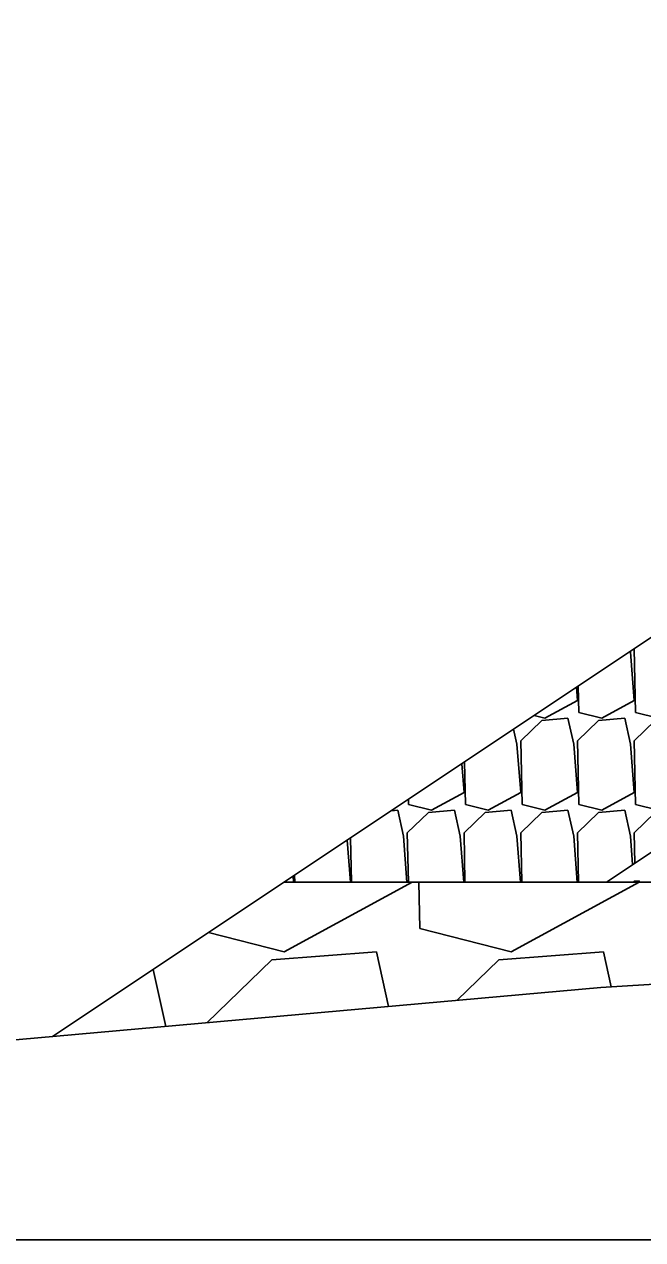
# Model space of a CAD drawing. Extents: x -26 to 4903, y -1010 to 9587.
# Drawn here: x 78.51 to 85.43, y 4000 to 4013.6 of the extents above; entities that cross this region are included whole.
import ezdxf

# ---------------------------------------------------------------- set-up
doc = ezdxf.new("R2010")
doc.units = 0
for name, color, linetype in [('Default', 7, 'Continuous'), ('Exist Cross Section Cell', 7, 'Continuous'), ('Exist XS Ground Line', 7, 'Continuous'), ('Prop XS Class II Rip Rap Ditch Liner', 7, 'Continuous')]:
    doc.layers.add(name, color=color, linetype=linetype)

msp = doc.modelspace()

# ---------------------------------------------------------------- linework, layer by layer
at = {"layer": 'Default'}
msp.add_line((106.5, 4020.723), (78.826, 4002.273), dxfattribs=at)
at = {"layer": 'Exist Cross Section Cell'}
msp.add_line((0, 4000), (150, 4000), dxfattribs=at)
at = {"layer": 'Exist XS Ground Line'}
for p, q in [((84.96, 4002.821), (89.234, 4003.086)), ((78.193, 4002.216), (84.96, 4002.821))]:
    msp.add_line(p, q, dxfattribs=at)
at = {"layer": 'Prop XS Class II Rip Rap Ditch Liner'}
for p, q in [((78.826, 4002.273), (106.5, 4020.723)), ((85.291, 4006.573), (85.289, 4006.582)), ((85.333, 4006.031), (85.291, 4006.573)), ((85.333, 4006.611), (85.333, 4006.611)), ((85.333, 4006.611), (85.349, 4005.898)), ((84.698, 4006.031), (84.687, 4006.18)), ((84.707, 4006.194), (84.714, 4005.898)), ((84.335, 4005.833), (84.698, 4006.031)), ((84.97, 4005.833), (85.333, 4006.031)), ((84.213, 4005.864), (84.335, 4005.833)), ((84.592, 4005.833), (84.299, 4005.81)), ((84.656, 4005.544), (84.592, 4005.833)), ((84.714, 4005.898), (84.97, 4005.833)), ((85.227, 4005.833), (84.934, 4005.81)), ((85.291, 4005.544), (85.227, 4005.833)), ((85.349, 4005.898), (85.605, 4005.833)), ((84.021, 4005.544), (83.984, 4005.712)), ((84.299, 4005.81), (84.064, 4005.582)), ((84.934, 4005.81), (84.698, 4005.582)), ((85.569, 4005.81), (85.333, 4005.582)), ((84.064, 4005.002), (84.021, 4005.544)), ((84.064, 4005.582), (84.079, 4004.868)), ((84.698, 4005.002), (84.656, 4005.544)), ((84.698, 4005.582), (84.714, 4004.868)), ((85.333, 4005.002), (85.291, 4005.544)), ((85.333, 4005.582), (85.349, 4004.868)), ((83.429, 4005.002), (83.403, 4005.325)), ((83.434, 4005.345), (83.444, 4004.868)), ((83.065, 4004.804), (83.429, 4005.002)), ((83.7, 4004.804), (84.064, 4005.002)), ((84.335, 4004.804), (84.698, 4005.002)), ((84.97, 4004.804), (85.333, 4005.002)), ((86.522, 4005), (85.022, 4004)), ((82.808, 4004.928), (82.809, 4004.868)), ((82.809, 4004.868), (83.065, 4004.804)), ((83.444, 4004.868), (83.7, 4004.804)), ((84.079, 4004.868), (84.335, 4004.804)), ((84.714, 4004.868), (84.97, 4004.804)), ((85.349, 4004.868), (85.605, 4004.804)), ((82.687, 4004.804), (82.613, 4004.798)), ((82.751, 4004.514), (82.687, 4004.804)), ((83.03, 4004.781), (82.794, 4004.552)), ((83.322, 4004.804), (83.03, 4004.781)), ((83.386, 4004.514), (83.322, 4004.804)), ((83.665, 4004.781), (83.429, 4004.552)), ((83.957, 4004.804), (83.665, 4004.781)), ((84.021, 4004.514), (83.957, 4004.804)), ((84.299, 4004.781), (84.064, 4004.552)), ((84.592, 4004.804), (84.299, 4004.781)), ((84.656, 4004.514), (84.592, 4004.804)), ((84.934, 4004.781), (84.698, 4004.552)), ((85.227, 4004.804), (84.934, 4004.781)), ((85.291, 4004.514), (85.227, 4004.804)), ((85.569, 4004.781), (85.333, 4004.552)), ((82.157, 4004), (82.12, 4004.469)), ((82.16, 4004.496), (82.171, 4004)), ((82.791, 4004), (82.751, 4004.514)), ((82.794, 4004.552), (82.806, 4004)), ((83.426, 4004), (83.386, 4004.514)), ((83.429, 4004.552), (83.44, 4004)), ((84.061, 4004), (84.021, 4004.514)), ((84.064, 4004.552), (84.075, 4004)), ((84.696, 4004), (84.656, 4004.514)), ((84.698, 4004.552), (84.71, 4004)), ((85.316, 4004.196), (85.291, 4004.514)), ((85.333, 4004.552), (85.341, 4004.213)), ((81.522, 4004), (81.516, 4004.067)), ((81.534, 4004.079), (81.536, 4004)), ((99.353, 4004), (81.416, 4004)), ((81.418, 4003.222), (82.848, 4004)), ((82.923, 4004), (82.935, 4003.48)), ((83.958, 4003.222), (85.388, 4004)), ((85.331, 4004.011), (85.32, 4004)), ((85.39, 4004.016), (85.331, 4004.011)), ((85.393, 4004), (85.39, 4004.016)), ((80.57, 4003.436), (81.418, 4003.222)), ((82.935, 4003.48), (83.958, 4003.222)), ((81.277, 4003.13), (80.552, 4002.427)), ((82.449, 4003.222), (81.277, 4003.13)), ((82.583, 4002.609), (82.449, 4003.222)), ((83.817, 4003.13), (83.35, 4002.677)), ((84.988, 4003.222), (83.817, 4003.13)), ((85.075, 4002.828), (84.988, 4003.222)), ((80.092, 4002.386), (79.952, 4003.024))]:
    msp.add_line(p, q, dxfattribs=at)

doc.saveas('drawing.dxf')
